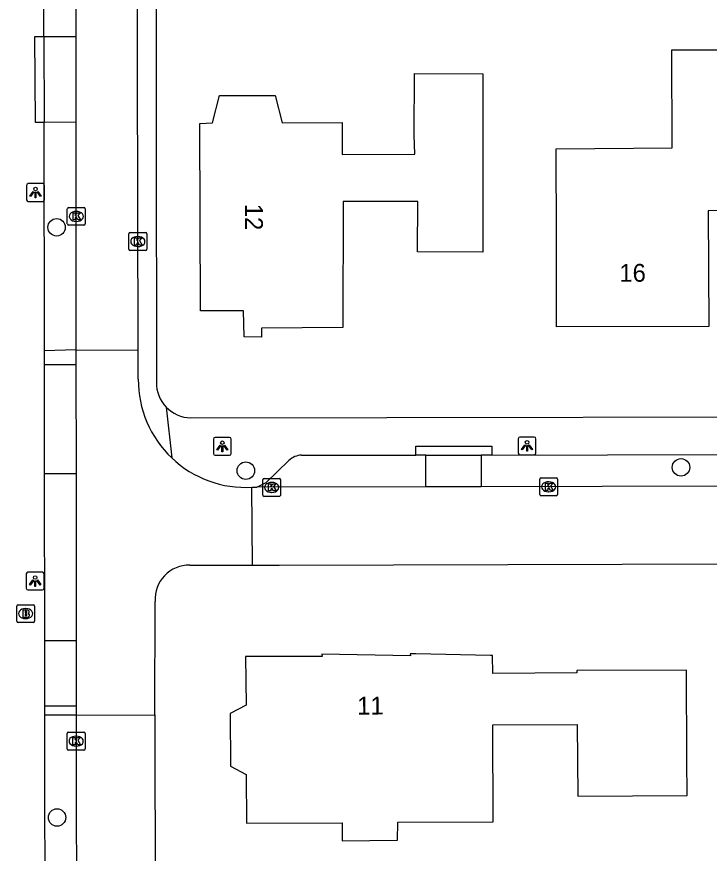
# Model space of a CAD drawing. Extents: x 160457 to 162082, y 388340 to 389736.
# Drawn here: x 161108.71 to 161147.57, y 388607.31 to 388654.24 of the extents above; entities that cross this region are included whole.
import ezdxf

# ---------------------------------------------------------------- set-up
doc = ezdxf.new("R2010")
doc.units = 0
for name, color, linetype in [('IMGEO_Boom', 7, 'Continuous'), ('IMGEO_Brandkraan', 7, 'Continuous'), ('IMGEO_Kolk', 7, 'Continuous'), ('IMGEO_Lichtpunt', 7, 'Continuous'), ('IMGEO_Pand', 7, 'Continuous'), ('IMGEO_Pand_nummerreeks', 7, 'Continuous'), ('IMGEO_Parkeervlak_open', 7, 'Continuous'), ('IMGEO_Rijbaan_lokaal_open', 7, 'Continuous'), ('IMGEO_Voetpad_open', 7, 'Continuous')]:
    doc.layers.add(name, color=color, linetype=linetype)

msp = doc.modelspace()

# ---------------------------------------------------------------- linework, layer by layer
at = {"layer": 'IMGEO_Boom'}
for centre in [(161110.952, 388642.431), (161121.568, 388628.777), (161145.98, 388628.961), (161110.978, 388609.318)]:
    msp.add_circle(centre, 0.489, dxfattribs=at)
at = {"layer": 'IMGEO_Brandkraan'}
for p, q in [((161108.789, 388621.256), (161109.641, 388621.256)), ((161108.714, 388620.33), (161108.714, 388621.182)), ((161109.202, 388621.036), (161109.227, 388621.036)), ((161109.715, 388621.182), (161109.715, 388620.33)), ((161109.225, 388620.476), (161109.2, 388620.476)), ((161109.641, 388620.256), (161108.789, 388620.256))]:
    msp.add_line(p, q, dxfattribs=at)
for points in [[(161108.789, 388621.256), (161109.641, 388621.256)], [(161108.714, 388620.33), (161108.714, 388621.182)], [(161109.062, 388620.956), (161109.062, 388620.556), (161109.275, 388620.556)], [(161109.293, 388620.956), (161109.062, 388620.956)], [(161109.241, 388620.875), (161109.187, 388620.875), (161109.187, 388620.799)], [(161109.187, 388620.799), (161109.24, 388620.799)], [(161109.715, 388621.182), (161109.715, 388620.33)], [(161109.249, 388620.723), (161109.187, 388620.723), (161109.187, 388620.642)], [(161109.187, 388620.642), (161109.249, 388620.642)], [(161109.641, 388620.256), (161108.789, 388620.256)]]:
    msp.add_lwpolyline(points, dxfattribs=at)
for centre, radius, start, end in [((161108.791, 388621.18), 0.0765, 91.552, 178.448), ((161108.791, 388621.18), 0.0765, 91.552, 178.448), ((161109.639, 388621.18), 0.0765, 1.552, 88.448), ((161109.639, 388621.18), 0.0765, 1.552, 88.448), ((161109.242, 388620.837), 0.0379, 267.8285, 90.9355), ((161109.297, 388620.811), 0.145, 59.4692, 91.5367), ((161109.322, 388620.858), 0.0922, 285.5137, 58.1501), ((161109.327, 388620.666), 0.105, 301.3115, 78.989), ((161108.791, 388620.332), 0.0765, 181.552, 268.448), ((161108.791, 388620.332), 0.0765, 181.552, 268.448), ((161109.25, 388620.682), 0.0404, 269.8759, 90.5077), ((161109.281, 388620.807), 0.251, 268.6676, 293.5347), ((161109.639, 388620.332), 0.0765, 271.552, 358.448), ((161109.639, 388620.332), 0.0765, 271.552, 358.448)]:
    msp.add_arc(centre, radius, start, end, dxfattribs=at)
for centre, major_axis, ratio, start_param, end_param in [((161109.201, 388620.756), (-0.387, 0.002), 0.722429, 4.712389, 7.853982), ((161109.226, 388620.756), (-0.39, 0.002), 0.717154, 1.570796, 4.712389)]:
    msp.add_ellipse(centre, major_axis=major_axis, ratio=ratio, start_param=start_param, end_param=end_param, dxfattribs=at)
at = {"layer": 'IMGEO_Kolk'}
for p, q in [((161111.553, 388642.617), (161111.553, 388643.469)), ((161111.628, 388643.543), (161112.48, 388643.543)), ((161112.041, 388643.323), (161112.066, 388643.323)), ((161112.554, 388643.469), (161112.554, 388642.617)), ((161112.48, 388642.543), (161111.628, 388642.543)), ((161112.064, 388642.763), (161112.039, 388642.763)), ((161115.007, 388641.207), (161115.007, 388642.059)), ((161115.082, 388642.133), (161115.934, 388642.133)), ((161115.495, 388641.913), (161115.52, 388641.913)), ((161116.008, 388642.059), (161116.008, 388641.207)), ((161115.934, 388641.133), (161115.082, 388641.133)), ((161115.518, 388641.353), (161115.493, 388641.353)), ((161122.52, 388627.41), (161122.52, 388628.262)), ((161122.595, 388628.336), (161123.447, 388628.336)), ((161123.521, 388628.262), (161123.521, 388627.41)), ((161138.058, 388627.445), (161138.058, 388628.297)), ((161138.133, 388628.371), (161138.985, 388628.371)), ((161139.059, 388628.297), (161139.059, 388627.445)), ((161123.008, 388628.116), (161123.033, 388628.116)), ((161138.546, 388628.151), (161138.571, 388628.151)), ((161123.447, 388627.336), (161122.595, 388627.336)), ((161123.031, 388627.556), (161123.006, 388627.556)), ((161138.985, 388627.371), (161138.133, 388627.371)), ((161138.569, 388627.591), (161138.544, 388627.591)), ((161111.548, 388613.175), (161111.548, 388614.027)), ((161111.623, 388614.101), (161112.475, 388614.101)), ((161112.036, 388613.881), (161112.061, 388613.881)), ((161112.549, 388614.027), (161112.549, 388613.175)), ((161112.059, 388613.321), (161112.034, 388613.321)), ((161112.475, 388613.101), (161111.623, 388613.101))]:
    msp.add_line(p, q, dxfattribs=at)
for points in [[(161111.553, 388642.617), (161111.553, 388643.469)], [(161111.628, 388643.543), (161112.48, 388643.543)], [(161112.554, 388643.469), (161112.554, 388642.617)], [(161111.874, 388643.243), (161111.997, 388643.243), (161111.997, 388643.092), (161112.127, 388643.243), (161112.291, 388643.243), (161112.145, 388643.092), (161112.298, 388642.843), (161112.146, 388642.843), (161112.061, 388643.007), (161111.997, 388642.94), (161111.997, 388642.843), (161111.874, 388642.843), (161111.874, 388643.243)], [(161112.48, 388642.543), (161111.628, 388642.543)], [(161115.007, 388641.207), (161115.007, 388642.059)], [(161115.082, 388642.133), (161115.934, 388642.133)], [(161116.008, 388642.059), (161116.008, 388641.207)], [(161115.328, 388641.833), (161115.451, 388641.833), (161115.451, 388641.682), (161115.581, 388641.833), (161115.745, 388641.833), (161115.599, 388641.682), (161115.752, 388641.433), (161115.6, 388641.433), (161115.515, 388641.597), (161115.451, 388641.53), (161115.451, 388641.433), (161115.328, 388641.433), (161115.328, 388641.833)], [(161115.934, 388641.133), (161115.082, 388641.133)], [(161122.52, 388627.41), (161122.52, 388628.262)], [(161122.595, 388628.336), (161123.447, 388628.336)], [(161123.521, 388628.262), (161123.521, 388627.41)], [(161138.058, 388627.445), (161138.058, 388628.297)], [(161138.133, 388628.371), (161138.985, 388628.371)], [(161139.059, 388628.297), (161139.059, 388627.445)], [(161122.841, 388628.036), (161122.964, 388628.036), (161122.964, 388627.885), (161123.094, 388628.036), (161123.258, 388628.036), (161123.112, 388627.885), (161123.265, 388627.636), (161123.113, 388627.636), (161123.028, 388627.8), (161122.964, 388627.733), (161122.964, 388627.636), (161122.841, 388627.636), (161122.841, 388628.036)], [(161138.379, 388628.071), (161138.502, 388628.071), (161138.502, 388627.92), (161138.632, 388628.071), (161138.796, 388628.071), (161138.65, 388627.92), (161138.803, 388627.671), (161138.651, 388627.671), (161138.566, 388627.835), (161138.502, 388627.768), (161138.502, 388627.671), (161138.379, 388627.671), (161138.379, 388628.071)], [(161123.447, 388627.336), (161122.595, 388627.336)], [(161138.985, 388627.371), (161138.133, 388627.371)], [(161111.548, 388613.175), (161111.548, 388614.027)], [(161111.623, 388614.101), (161112.475, 388614.101)], [(161111.869, 388613.801), (161111.992, 388613.801), (161111.992, 388613.65), (161112.122, 388613.801), (161112.286, 388613.801), (161112.14, 388613.65), (161112.293, 388613.401), (161112.141, 388613.401), (161112.056, 388613.565), (161111.992, 388613.498), (161111.992, 388613.401), (161111.869, 388613.401), (161111.869, 388613.801)], [(161112.549, 388614.027), (161112.549, 388613.175)], [(161112.475, 388613.101), (161111.623, 388613.101)]]:
    msp.add_lwpolyline(points, dxfattribs=at)
for centre, start, end in [((161111.63, 388643.467), 91.552, 178.448), ((161111.63, 388643.467), 91.552, 178.448), ((161112.478, 388643.467), 1.552, 88.448), ((161112.478, 388643.467), 1.552, 88.448), ((161111.63, 388642.619), 181.552, 268.448), ((161111.63, 388642.619), 181.552, 268.448), ((161112.478, 388642.619), 271.552, 358.448), ((161112.478, 388642.619), 271.552, 358.448), ((161115.084, 388642.057), 91.552, 178.448), ((161115.084, 388642.057), 91.552, 178.448), ((161115.932, 388642.057), 1.552, 88.448), ((161115.932, 388642.057), 1.552, 88.448), ((161115.084, 388641.209), 181.552, 268.448), ((161115.084, 388641.209), 181.552, 268.448), ((161115.932, 388641.209), 271.552, 358.448), ((161115.932, 388641.209), 271.552, 358.448), ((161122.597, 388628.26), 91.552, 178.448), ((161122.597, 388628.26), 91.552, 178.448), ((161123.445, 388628.26), 1.552, 88.448), ((161123.445, 388628.26), 1.552, 88.448), ((161138.135, 388628.295), 91.552, 178.448), ((161138.135, 388628.295), 91.552, 178.448), ((161138.983, 388628.295), 1.552, 88.448), ((161138.983, 388628.295), 1.552, 88.448), ((161122.597, 388627.412), 181.552, 268.448), ((161122.597, 388627.412), 181.552, 268.448), ((161123.445, 388627.412), 271.552, 358.448), ((161123.445, 388627.412), 271.552, 358.448), ((161138.135, 388627.447), 181.552, 268.448), ((161138.135, 388627.447), 181.552, 268.448), ((161138.983, 388627.447), 271.552, 358.448), ((161138.983, 388627.447), 271.552, 358.448), ((161111.625, 388614.025), 91.552, 178.448), ((161111.625, 388614.025), 91.552, 178.448), ((161112.473, 388614.025), 1.552, 88.448), ((161112.473, 388614.025), 1.552, 88.448), ((161111.625, 388613.177), 181.552, 268.448), ((161111.625, 388613.177), 181.552, 268.448), ((161112.473, 388613.177), 271.552, 358.448), ((161112.473, 388613.177), 271.552, 358.448)]:
    msp.add_arc(centre, 0.0765, start, end, dxfattribs=at)
for centre, major_axis, ratio, start_param, end_param in [((161112.04, 388643.043), (-0.387, 0.002), 0.722429, 4.712389, 7.853982), ((161112.065, 388643.043), (-0.39, 0.002), 0.717154, 1.570796, 4.712389), ((161115.494, 388641.633), (-0.387, 0.002), 0.722429, 4.712389, 7.853982), ((161115.519, 388641.633), (-0.39, 0.002), 0.717154, 1.570796, 4.712389), ((161123.007, 388627.836), (-0.387, 0.002), 0.722429, 4.712389, 7.853982), ((161123.032, 388627.836), (-0.39, 0.002), 0.717154, 1.570796, 4.712389), ((161138.545, 388627.871), (-0.387, 0.002), 0.722429, 4.712389, 7.853982), ((161138.57, 388627.871), (-0.39, 0.002), 0.717154, 1.570796, 4.712389), ((161112.035, 388613.601), (-0.387, 0.002), 0.722429, 4.712389, 7.853982), ((161112.06, 388613.601), (-0.39, 0.002), 0.717154, 1.570796, 4.712389)]:
    msp.add_ellipse(centre, major_axis=major_axis, ratio=ratio, start_param=start_param, end_param=end_param, dxfattribs=at)
at = {"layer": 'IMGEO_Lichtpunt'}
for p, q in [((161109.268, 388644.784), (161109.268, 388643.977)), ((161109.268, 388644.784), (161109.268, 388643.977)), ((161110.17, 388644.879), (161109.362, 388644.879)), ((161110.17, 388644.879), (161109.362, 388644.879)), ((161110.264, 388643.977), (161110.264, 388644.784)), ((161110.264, 388643.977), (161110.264, 388644.784)), ((161109.362, 388643.883), (161110.17, 388643.883)), ((161109.362, 388643.883), (161110.17, 388643.883)), ((161120.651, 388630.642), (161119.843, 388630.642)), ((161120.651, 388630.642), (161119.843, 388630.642)), ((161137.749, 388630.664), (161136.941, 388630.664)), ((161137.749, 388630.664), (161136.941, 388630.664)), ((161119.749, 388630.547), (161119.749, 388629.74)), ((161119.749, 388630.547), (161119.749, 388629.74)), ((161120.745, 388629.74), (161120.745, 388630.547)), ((161120.745, 388629.74), (161120.745, 388630.547)), ((161136.847, 388630.569), (161136.847, 388629.762)), ((161136.847, 388630.569), (161136.847, 388629.762)), ((161137.843, 388629.762), (161137.843, 388630.569)), ((161137.843, 388629.762), (161137.843, 388630.569)), ((161136.941, 388629.668), (161137.749, 388629.668)), ((161136.941, 388629.668), (161137.749, 388629.668)), ((161119.843, 388629.646), (161120.651, 388629.646)), ((161119.843, 388629.646), (161120.651, 388629.646)), ((161110.154, 388623.08), (161109.346, 388623.08)), ((161110.154, 388623.08), (161109.346, 388623.08)), ((161109.252, 388622.985), (161109.252, 388622.178)), ((161109.252, 388622.985), (161109.252, 388622.178)), ((161110.248, 388622.178), (161110.248, 388622.985)), ((161110.248, 388622.178), (161110.248, 388622.985)), ((161109.346, 388622.084), (161110.154, 388622.084)), ((161109.346, 388622.084), (161110.154, 388622.084))]:
    msp.add_line(p, q, dxfattribs=at)
for points in [[(161109.642, 388644.448), (161109.681, 388644.42), (161109.493, 388644.158), (161109.455, 388644.185), (161109.642, 388644.448)], [(161109.744, 388644.4), (161109.791, 388644.4), (161109.791, 388644.078), (161109.744, 388644.078), (161109.744, 388644.4)], [(161109.854, 388644.42), (161109.892, 388644.447), (161110.079, 388644.185), (161110.04, 388644.157), (161109.854, 388644.42)], [(161120.123, 388630.211), (161120.162, 388630.183), (161119.974, 388629.921), (161119.936, 388629.948), (161120.123, 388630.211)], [(161120.225, 388630.163), (161120.272, 388630.163), (161120.272, 388629.841), (161120.225, 388629.841), (161120.225, 388630.163)], [(161120.335, 388630.183), (161120.373, 388630.21), (161120.56, 388629.948), (161120.521, 388629.92), (161120.335, 388630.183)], [(161137.221, 388630.233), (161137.26, 388630.205), (161137.072, 388629.943), (161137.034, 388629.97), (161137.221, 388630.233)], [(161137.323, 388630.185), (161137.37, 388630.185), (161137.37, 388629.863), (161137.323, 388629.863), (161137.323, 388630.185)], [(161137.433, 388630.205), (161137.471, 388630.232), (161137.658, 388629.97), (161137.619, 388629.942), (161137.433, 388630.205)], [(161109.626, 388622.649), (161109.665, 388622.621), (161109.477, 388622.359), (161109.439, 388622.386), (161109.626, 388622.649)], [(161109.838, 388622.621), (161109.876, 388622.648), (161110.063, 388622.386), (161110.024, 388622.358), (161109.838, 388622.621)], [(161109.728, 388622.601), (161109.775, 388622.601), (161109.775, 388622.279), (161109.728, 388622.279), (161109.728, 388622.601)]]:
    msp.add_lwpolyline(points, dxfattribs=at)
for centre in [(161109.767, 388644.582), (161120.248, 388630.345), (161137.346, 388630.367), (161109.751, 388622.783)]:
    msp.add_circle(centre, 0.0994, dxfattribs=at)
for centre, start, end in [((161109.362, 388644.784), 90, 180), ((161109.362, 388644.784), 90, 180), ((161110.17, 388644.784), 0, 90), ((161110.17, 388644.784), 0, 90), ((161109.362, 388643.977), 180, 270), ((161109.362, 388643.977), 180, 270), ((161110.17, 388643.977), 270, 0), ((161110.17, 388643.977), 270, 360), ((161119.843, 388630.547), 90, 180), ((161119.843, 388630.547), 90, 180), ((161120.651, 388630.547), 0, 90), ((161120.651, 388630.547), 0, 90), ((161136.941, 388630.569), 90, 180), ((161136.941, 388630.569), 90, 180), ((161137.749, 388630.569), 0, 90), ((161137.749, 388630.569), 0, 90), ((161119.843, 388629.74), 180, 270), ((161119.843, 388629.74), 180, 270), ((161120.651, 388629.74), 270, 0), ((161120.651, 388629.74), 270, 360), ((161136.941, 388629.762), 180, 270), ((161136.941, 388629.762), 180, 270), ((161137.749, 388629.762), 270, 0), ((161137.749, 388629.762), 270, 360), ((161109.346, 388622.985), 90, 180), ((161109.346, 388622.985), 90, 180), ((161110.154, 388622.985), 0, 90), ((161110.154, 388622.985), 0, 90), ((161109.346, 388622.178), 180, 270), ((161109.346, 388622.178), 180, 270), ((161110.154, 388622.178), 270, 0), ((161110.154, 388622.178), 270, 360)]:
    msp.add_arc(centre, 0.0946, start, end, dxfattribs=at)
at = {"layer": 'IMGEO_Pand'}
for points in [[(161152.989, 388643.374), (161147.512, 388643.362), (161147.537, 388636.873), (161138.997, 388636.838), (161138.988, 388641.838), (161138.98, 388646.837), (161145.475, 388646.892), (161145.465, 388652.381), (161152.973, 388652.395), (161152.98, 388648.374), (161152.989, 388643.374)], [(161134.858, 388647.608), (161134.869, 388641.039), (161131.201, 388641.047), (161131.207, 388643.873), (161127.019, 388643.882), (161127.011, 388636.815), (161122.44, 388636.775), (161122.442, 388636.262), (161121.47, 388636.28), (161121.437, 388637.748), (161119.021, 388637.74), (161118.985, 388648.263), (161119.7, 388648.295), (161120.099, 388649.831), (161123.219, 388649.826), (161123.605, 388648.297), (161126.963, 388648.308), (161126.969, 388646.508), (161131.04, 388646.529), (161131.019, 388647.619), (161131.022, 388651.056), (161134.861, 388651.045), (161134.858, 388647.608)], [(161146.309, 388612.58), (161146.285, 388617.58), (161140.145, 388617.557), (161140.144, 388617.439), (161135.418, 388617.405), (161135.4, 388618.402), (161135.29, 388618.4), (161131.108, 388618.5), (161130.793, 388618.502), (161130.798, 388618.388), (161125.834, 388618.481), (161125.842, 388618.352), (161121.556, 388618.347), (161121.58, 388615.627), (161120.697, 388615.151), (161120.705, 388612.192), (161121.592, 388611.721), (161121.613, 388608.995), (161126.977, 388609.017), (161126.967, 388608.008), (161130.069, 388608.037), (161130.095, 388609.053), (161135.447, 388609.073), (161135.426, 388614.523), (161140.163, 388614.539), (161140.185, 388610.509), (161146.319, 388610.543), (161146.309, 388612.58)]]:
    msp.add_lwpolyline(points, dxfattribs=at)
at = {"layer": 'IMGEO_Parkeervlak_open'}
for points in [[(161110.229, 388653.134), (161112.022, 388653.136)], [(161112.026, 388648.321), (161110.26, 388648.319)], [(161112.039, 388635.549), (161110.273, 388635.507)], [(161110.273, 388634.741), (161112.039, 388634.742)], [(161131.672, 388627.868), (161131.668, 388629.649)], [(161134.769, 388629.647), (161134.773, 388627.874)], [(161112.042, 388628.596), (161110.277, 388628.595)], [(161110.283, 388619.249), (161112.046, 388619.249)], [(161110.285, 388615.578), (161112.048, 388615.579)], [(161112.048, 388615.059), (161110.285, 388615.061)]]:
    msp.add_lwpolyline(points, dxfattribs=at)
at = {"layer": 'IMGEO_Rijbaan_lokaal_open'}
for points in [[(161115.531, 388635.538), (161115.42, 388683.835), (161115.406, 388688.841)], [(161112.008, 388666.741), (161112.022, 388653.136)], [(161112.022, 388653.136), (161112.026, 388648.321)], [(161112.026, 388648.321), (161112.039, 388635.549)], [(161112.039, 388635.549), (161112.039, 388634.742)], [(161112.039, 388635.549), (161115.531, 388635.538)], [(161115.535, 388633.901), (161115.531, 388635.538)], [(161112.039, 388634.742), (161112.042, 388628.596)], [(161112.042, 388628.596), (161112.046, 388619.249)], [(161121.907, 388627.848), (161122.189, 388627.849)], [(161121.947, 388623.48), (161121.907, 388627.848)], [(161131.672, 388627.868), (161122.189, 388627.849)], [(161134.773, 388627.874), (161131.672, 388627.868)], [(161148.352, 388627.9), (161134.773, 388627.874)], [(161121.947, 388623.48), (161123.436, 388623.481), (161161.918, 388623.589)], [(161118.425, 388623.477), (161121.947, 388623.48)], [(161116.468, 388615.081), (161116.474, 388621.442)], [(161112.046, 388619.249), (161112.048, 388615.579)], [(161112.048, 388615.579), (161112.048, 388615.059)], [(161112.048, 388615.059), (161116.468, 388615.081)], [(161112.048, 388615.059), (161112.072, 388600.545)], [(161116.468, 388615.081), (161116.467, 388614.225), (161116.631, 388533.739)]]:
    msp.add_lwpolyline(points, dxfattribs=at)
for centre, radius, start, end in [((161121.552, 388633.853), 6.017, 179.5401, 226.4614), ((161121.548, 388633.849), 6.012, 226.4619, 273.4227), ((161118.394, 388621.554), 1.924, 89.0907, 183.3239)]:
    msp.add_arc(centre, radius, start, end, dxfattribs=at)
at = {"layer": 'IMGEO_Voetpad_open'}
for points in [[(161116.505, 388687.897), (161116.515, 388674.842), (161116.526, 388661.813), (161116.547, 388633.736)], [(161110.229, 388653.134), (161110.187, 388666.739)], [(161110.26, 388648.319), (161109.761, 388648.316), (161109.73, 388653.131), (161110.229, 388653.134)], [(161110.229, 388653.134), (161110.26, 388648.319)], [(161110.273, 388635.507), (161110.26, 388648.319)], [(161110.273, 388634.741), (161110.273, 388635.507)], [(161110.277, 388628.595), (161110.273, 388634.741)], [(161117.099, 388632.347), (161117.407, 388629.491)], [(161118.462, 388631.734), (161162.498, 388631.816)], [(161131.11, 388629.649), (161131.11, 388630.148), (161135.365, 388630.146), (161135.365, 388629.647)], [(161124.697, 388629.646), (161131.11, 388629.649)], [(161131.668, 388629.649), (161131.11, 388629.649)], [(161131.668, 388629.649), (161134.769, 388629.647)], [(161135.365, 388629.647), (161148.349, 388629.681)], [(161122.189, 388627.849), (161122.708, 388628.109), (161123.987, 388629.345)], [(161135.365, 388629.647), (161134.769, 388629.647)], [(161110.283, 388619.249), (161110.277, 388628.595)], [(161110.285, 388615.578), (161110.283, 388619.249)], [(161110.285, 388615.061), (161110.285, 388615.578)], [(161110.311, 388601.111), (161110.285, 388615.061)]]:
    msp.add_lwpolyline(points, dxfattribs=at)
for centre, radius, start, end in [((161118.543, 388633.725), 1.996, 179.681, 223.6655), ((161118.539, 388633.727), 1.995, 223.7852, 267.7838), ((161124.723, 388628.598), 1.049, 91.3997, 134.5487)]:
    msp.add_arc(centre, radius, start, end, dxfattribs=at)

# ---------------------------------------------------------------- texts
at = {"layer": 'IMGEO_Pand_nummerreeks'}
for s, rotation, p in [('12', 270.1946, (161121.521, 388643.749)), ('16', 0.2348, (161142.522, 388639.372)), ('11', 0.2211, (161127.815, 388615.092))]:
    msp.add_text(s, height=1, rotation=rotation, dxfattribs=at).set_placement(p)

doc.saveas('drawing.dxf')
